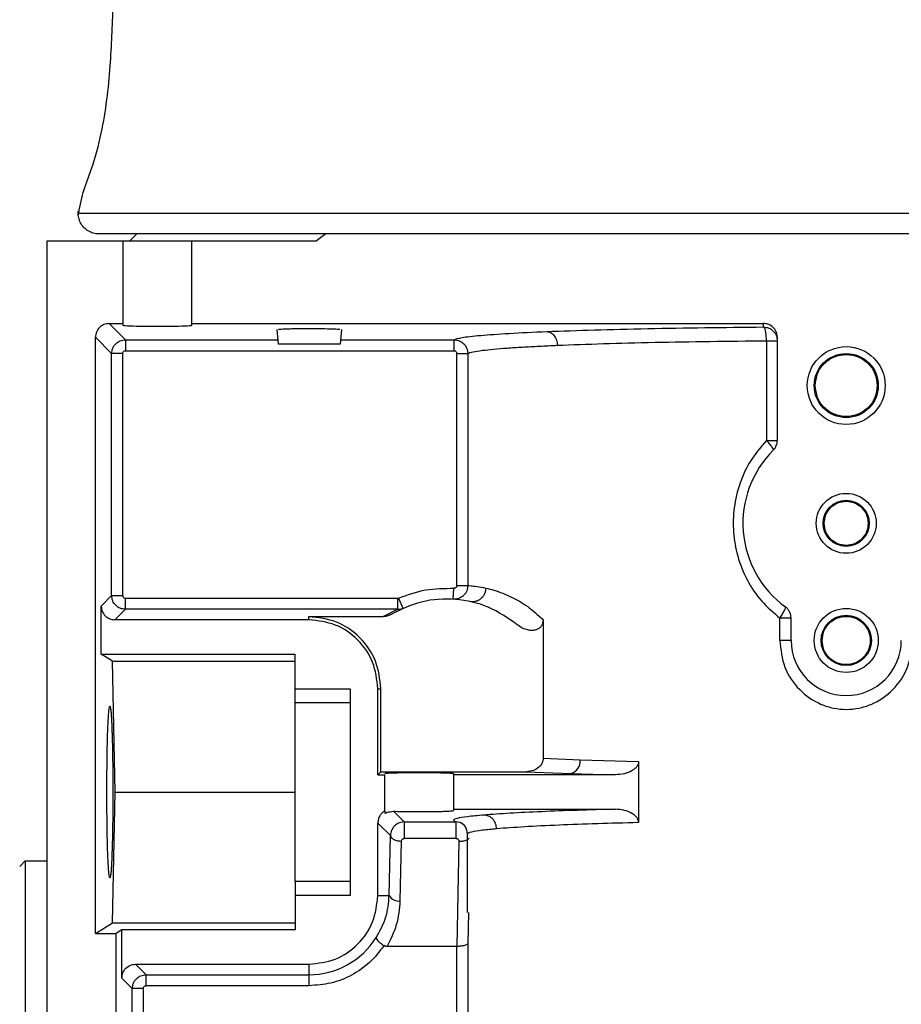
# Model space of a CAD drawing. Header units: inches. Extents: x 170 to 312, y 215 to 248.
# Tile 468 of 529: x 280.455 to 280.612, y 224.657 to 224.833. Entities that reach past the tile are written whole.
import ezdxf

# ---------------------------------------------------------------- set-up
doc = ezdxf.new("R2010")
doc.units = ezdxf.units.IN
doc.header["$LTSCALE"] = 0.25
doc.header["$MEASUREMENT"] = 0
doc.layers.add('ANNOTATIONS', color=1, linetype='Continuous')
doc.layers.add('MOTOR RH', color=7, linetype='Continuous')
doc.styles.add('ARIAL', font='arial.ttf', dxfattribs={"height": 0.09375})
doc.dimstyles.new('STANDARD$0', dxfattribs={"dimtxt": 0.09375, "dimasz": 0.09375, "dimexe": 0.03125, "dimexo": 0.046875, "dimgap": 0.09, "dimtad": 0, "dimtih": 1, "dimtoh": 1, "dimdec": 4, "dimzin": 0, "dimdsep": 46, "dimtxsty": 'ARIAL', "dimcen": 0.09, "dimadec": 0, "dimazin": 0, "dimtfac": 1, "dimtdec": 4, "dimtofl": 0, "dimtmove": 0, "dimatfit": 1, "dimfxl": 1, "dimtolj": 1, "dimtzin": 0, "dimarcsym": 0})

# ---------------------------------------------------------------- blocks, each defined once
blk = doc.blocks.new('*D226')
at = {"layer": 'ANNOTATIONS', "color": 0, "lineweight": -2, "transparency": 16777216}
for p, q in [((279.8725205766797, 223.8186622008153), (279.8725205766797, 225.2665192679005)), ((280.9577080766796, 224.6654394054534), (280.9577080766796, 225.2665192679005)), ((279.9662705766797, 225.2352692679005), (280.1797344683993, 225.2352692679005)), ((280.8639580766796, 225.2352692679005), (280.7499544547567, 225.2352692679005))]:
    blk.add_line(p, q, dxfattribs=at)
at = {"layer": 'ANNOTATIONS', "color": 0, "transparency": 16777216}
for points in [[(279.9662705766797, 225.2508942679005), (279.9662705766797, 225.2196442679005), (279.8725205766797, 225.2352692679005)], [(280.8639580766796, 225.2508942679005), (280.8639580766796, 225.2196442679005), (280.9577080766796, 225.2352692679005)]]:
    blk.add_solid(points, dxfattribs=at)
at = {"layer": 'defpoints', "color": 0, "transparency": 16777216}
for p in [(279.8725205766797, 225.2352692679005), (280.9577080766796, 224.6185644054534), (279.8725205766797, 223.7717872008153)]:
    blk.add_point(p, dxfattribs=at)
at = {"layer": 'ANNOTATIONS', "color": 0, "transparency": 16777216, "insert": (280.464844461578, 225.2352692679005), "char_height": 0.09375, "attachment_point": 5, "style": 'ARIAL'}
blk.add_mtext('\\A1;16 1/8"', dxfattribs=at)
blk = doc.blocks.new('*D227')
at = {"layer": 'ANNOTATIONS', "color": 0, "lineweight": -2, "transparency": 16777216}
for p, q in [((279.8725205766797, 223.8186622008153), (279.8725205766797, 225.5464032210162)), ((281.1925573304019, 225.1001155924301), (281.1925573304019, 225.5464032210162)), ((279.9662705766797, 225.5151532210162), (280.2474289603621, 225.5151532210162)), ((281.0988073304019, 225.5151532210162), (280.8176489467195, 225.5151532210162))]:
    blk.add_line(p, q, dxfattribs=at)
at = {"layer": 'ANNOTATIONS', "color": 0, "transparency": 16777216}
for points in [[(279.9662705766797, 225.5307782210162), (279.9662705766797, 225.4995282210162), (279.8725205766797, 225.5151532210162)], [(281.0988073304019, 225.5307782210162), (281.0988073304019, 225.4995282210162), (281.1925573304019, 225.5151532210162)]]:
    blk.add_solid(points, dxfattribs=at)
at = {"layer": 'defpoints', "color": 0, "transparency": 16777216}
for p in [(279.8725205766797, 225.5151532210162), (281.1925573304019, 225.0532405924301), (279.8725205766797, 223.7717872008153)]:
    blk.add_point(p, dxfattribs=at)
at = {"layer": 'ANNOTATIONS', "color": 0, "transparency": 16777216, "insert": (280.5325389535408, 225.5151532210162), "char_height": 0.09375, "attachment_point": 5, "style": 'ARIAL'}
blk.add_mtext('\\A1;18 1/2"', dxfattribs=at)

msp = doc.modelspace()

# ---------------------------------------------------------------- linework, layer by layer
at = {"layer": 'MOTOR RH'}
for p, q in [((280.4653367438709, 224.7983620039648), (280.7396969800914, 224.7983620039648)), ((280.7360060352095, 224.7946710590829), (280.4690276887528, 224.7946710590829)), ((280.4745640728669, 224.7934407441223), (280.4757943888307, 224.7946710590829)), ((280.5095567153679, 224.7946710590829), (280.5078864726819, 224.7934407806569)), ((280.4598003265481, 224.7934407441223), (280.5078865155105, 224.7934407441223)), ((280.4598003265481, 224.2816297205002), (280.4598003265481, 224.7934407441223)), ((280.473333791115, 224.7934407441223), (280.473333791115, 224.7783332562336)), ((280.4856369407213, 224.7783332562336), (280.4856369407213, 224.7934407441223)), ((280.4708716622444, 224.7786769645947), (280.473333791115, 224.7786769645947)), ((280.4708716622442, 224.778676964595), (280.4737698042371, 224.7757788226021)), ((280.4856369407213, 224.7786769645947), (280.5877530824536, 224.7786769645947)), ((280.5877530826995, 224.7780605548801), (280.5877530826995, 224.7786769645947)), ((280.5011175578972, 224.7749860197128), (280.5008886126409, 224.7776028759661)), ((280.5123579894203, 224.7776028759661), (280.512129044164, 224.7749860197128)), ((280.4684125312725, 224.6697805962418), (280.4684125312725, 224.7762178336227)), ((280.4713106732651, 224.7733196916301), (280.4684125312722, 224.776217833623)), ((280.4737698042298, 224.7757788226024), (280.4737698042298, 224.7738115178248)), ((280.4737698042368, 224.7757788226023), (280.5010481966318, 224.7757788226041)), ((280.512129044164, 224.7749860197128), (280.5011175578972, 224.7749860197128)), ((280.5121984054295, 224.7757788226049), (280.5324626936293, 224.7757788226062)), ((280.5324626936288, 224.7738115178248), (280.5324626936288, 224.7757788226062)), ((280.5882711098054, 224.7756014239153), (280.5882711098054, 224.7578127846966)), ((280.5902137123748, 224.7762148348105), (280.5902137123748, 224.7578127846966)), ((280.471310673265, 224.7300995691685), (280.471310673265, 224.7733196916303)), ((280.4732779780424, 224.7733196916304), (280.4713106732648, 224.7733196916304)), ((280.4732779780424, 224.7300995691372), (280.4732779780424, 224.7733196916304)), ((280.4737698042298, 224.7738115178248), (280.5324626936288, 224.7738115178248)), ((280.5329545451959, 224.731886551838), (280.5329545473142, 224.7733198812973)), ((280.5349209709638, 224.7733198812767), (280.5349209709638, 224.7318865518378)), ((280.5323170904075, 224.7294302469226), (280.5324329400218, 224.7313953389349)), ((280.5329545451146, 224.7318865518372), (280.534920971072, 224.7318865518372)), ((280.4694436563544, 224.7282325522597), (280.4713106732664, 224.7300995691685)), ((280.4713106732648, 224.7300995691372), (280.4732779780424, 224.7300995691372)), ((280.4737698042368, 224.7296077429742), (280.522354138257, 224.7296077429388)), ((280.522354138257, 224.7296077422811), (280.5225511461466, 224.7296485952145)), ((280.5223541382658, 224.7296077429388), (280.5223541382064, 224.7276404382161)), ((280.5225511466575, 224.7296485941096), (280.5233336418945, 224.7278422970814)), ((280.469443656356, 224.7196218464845), (280.469443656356, 224.7282325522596)), ((280.4719027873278, 224.7257734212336), (280.4737698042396, 224.7276404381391)), ((280.5223541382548, 224.7276404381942), (280.4737698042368, 224.7276404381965)), ((280.5198014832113, 224.7263319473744), (280.5223541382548, 224.7276404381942)), ((280.5210678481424, 224.7266813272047), (280.5233336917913, 224.7278423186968)), ((280.506552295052, 224.7257734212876), (280.4719027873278, 224.7257734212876)), ((280.506552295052, 224.7257734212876), (280.506552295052, 224.7263319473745)), ((280.506552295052, 224.7263319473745), (280.5198014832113, 224.7263319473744)), ((280.5483830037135, 224.7258320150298), (280.5483830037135, 224.7010604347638)), ((280.5906454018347, 224.7220824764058), (280.5906454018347, 224.7260837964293)), ((280.5926743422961, 224.7220824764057), (280.5926743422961, 224.7260837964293)), ((280.4714616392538, 224.7183915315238), (280.469443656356, 224.7196218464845)), ((280.469443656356, 224.7196218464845), (280.5040916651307, 224.7196218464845)), ((280.5040916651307, 224.7109900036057), (280.5040916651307, 224.7196218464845)), ((280.4719329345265, 224.6950155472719), (280.4714616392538, 224.7183915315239)), ((280.4714616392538, 224.7183915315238), (280.5040916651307, 224.7183915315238)), ((280.5040916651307, 224.7134702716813), (280.5139341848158, 224.7134702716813)), ((280.5139341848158, 224.7134702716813), (280.5139341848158, 224.6765608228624)), ((280.5188554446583, 224.6980913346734), (280.5188554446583, 224.7134702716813)), ((280.5188554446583, 224.7134702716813), (280.5194139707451, 224.7134702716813)), ((280.5194139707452, 224.6986498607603), (280.5194139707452, 224.7134702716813)), ((280.5040916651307, 224.7109900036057), (280.5139341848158, 224.7109900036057)), ((280.5483830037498, 224.7010604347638), (280.5550035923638, 224.7007861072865)), ((280.5550035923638, 224.7007861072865), (280.5654233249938, 224.7004815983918)), ((280.5654233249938, 224.7004815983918), (280.5654233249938, 224.6895494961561)), ((280.5188554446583, 224.6980913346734), (280.5194139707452, 224.6986498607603)), ((280.5188554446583, 224.6980913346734), (280.520085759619, 224.6980913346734)), ((280.5194139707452, 224.6986498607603), (280.5453980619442, 224.6986498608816)), ((280.520085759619, 224.6916109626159), (280.520085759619, 224.6980913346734)), ((280.5323889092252, 224.6983061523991), (280.5323889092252, 224.6917249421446)), ((280.561221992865, 224.6980913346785), (280.5323889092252, 224.6980913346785)), ((280.5453980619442, 224.6986498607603), (280.5532758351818, 224.6983269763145)), ((280.5532758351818, 224.6983269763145), (280.561221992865, 224.6980913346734)), ((280.4714616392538, 224.6716395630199), (280.4719329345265, 224.6950155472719)), ((280.4719329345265, 224.6950155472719), (280.5040916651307, 224.6950155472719)), ((280.5200857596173, 224.6916109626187), (280.520085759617, 224.6912568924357)), ((280.5235795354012, 224.6896748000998), (280.5216734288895, 224.6915809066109)), ((280.5323889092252, 224.6919397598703), (280.561221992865, 224.6919397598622)), ((280.5188554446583, 224.6765608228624), (280.5188554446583, 224.6894806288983)), ((280.5211106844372, 224.6872253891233), (280.5188554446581, 224.6894806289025)), ((280.5235795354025, 224.6896748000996), (280.5226682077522, 224.6894998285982)), ((280.5235795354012, 224.6896748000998), (280.5328675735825, 224.6896748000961)), ((280.5337873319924, 224.6894977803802), (280.5328675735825, 224.689674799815)), ((280.5208956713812, 224.6765608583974), (280.521110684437, 224.6872253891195)), ((280.5348495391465, 224.6734995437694), (280.5348495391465, 224.6875021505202)), ((280.522862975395, 224.675576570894), (280.523077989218, 224.6862411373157)), ((280.5328675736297, 224.6867232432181), (280.5235795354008, 224.6867232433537)), ((280.5333325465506, 224.6862386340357), (280.5329487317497, 224.6674422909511)), ((280.4548790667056, 224.681728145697), (280.4558633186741, 224.6827123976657)), ((280.4558633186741, 224.6827123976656), (280.4598003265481, 224.6827123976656)), ((280.4558633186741, 224.6827123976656), (280.4558633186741, 224.4858620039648)), ((280.5040916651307, 224.679041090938), (280.5040916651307, 224.6704092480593)), ((280.5139341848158, 224.679041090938), (280.5040916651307, 224.679041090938)), ((280.5139341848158, 224.6765608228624), (280.5040916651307, 224.6765608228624)), ((280.5188554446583, 224.6765608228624), (280.5208956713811, 224.6765608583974)), ((280.5350264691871, 224.6734995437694), (280.5349209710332, 224.6679697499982)), ((280.4684125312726, 224.6697805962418), (280.4714616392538, 224.6716395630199)), ((280.4714616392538, 224.6716395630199), (280.5040916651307, 224.6716395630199)), ((280.4684125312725, 224.6697805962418), (280.4721034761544, 224.6697805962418)), ((280.4731346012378, 224.6704092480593), (280.4721034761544, 224.6697805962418)), ((280.4721034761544, 224.4987938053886), (280.4721034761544, 224.6697805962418)), ((280.5040916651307, 224.6704092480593), (280.4731346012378, 224.6704092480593)), ((280.4731346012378, 224.6617985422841), (280.4731346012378, 224.6704092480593)), ((280.5349209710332, 224.6679697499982), (280.5349209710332, 224.5903707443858)), ((280.532948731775, 224.6674422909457), (280.5205003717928, 224.6674422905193)), ((280.5329545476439, 224.5903707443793), (280.5329487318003, 224.6674422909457)), ((280.4774607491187, 224.6623906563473), (280.4755937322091, 224.664257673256)), ((280.4755937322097, 224.6642576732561), (280.506552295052, 224.6642576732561)), ((280.506552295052, 224.6642576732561), (280.506552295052, 224.6604233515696)), ((280.4774607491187, 224.6623906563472), (280.506552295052, 224.6623906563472)), ((280.4750016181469, 224.659931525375), (280.4731346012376, 224.6617985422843)), ((280.4750016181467, 224.5903709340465), (280.4750016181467, 224.6599315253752)), ((280.4769689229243, 224.6599315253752), (280.4750016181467, 224.6599315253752)), ((280.4769689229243, 224.5903709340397), (280.4769689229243, 224.6599315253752)), ((280.506552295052, 224.6604233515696), (280.4774607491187, 224.6604233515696))]:
    msp.add_line(p, q, dxfattribs=at)
for centre, radius in [((280.6025168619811, 224.7676041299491), 0.006951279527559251), ((280.6025168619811, 224.7676041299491), 0.005720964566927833), ((280.6025168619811, 224.7429978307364), 0.005351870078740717), ((280.6025168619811, 224.7429978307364), 0.004121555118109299), ((280.6025168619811, 224.7220824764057), 0.005720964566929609), ((280.6025168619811, 224.7220824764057), 0.004490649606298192)]:
    msp.add_circle(centre, radius, dxfattribs=at)
for centre, radius, start, end in [((280.6025168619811, 224.7429978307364), 0.01845472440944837, 134.9008721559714, 233.9681209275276), ((280.6025168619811, 224.7220824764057), 0.009842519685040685, 180, 7.016709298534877e-15), ((280.5527552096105, 224.7005292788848), 0.002263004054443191, 283.3005705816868, 6.516539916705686), ((280.5225388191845, 224.6773868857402), 0.001839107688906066, 206.6901263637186, 280.1518352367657), ((280.506552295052, 224.6765608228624), 0.0141701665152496, 269.9999999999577, 327.8344107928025)]:
    msp.add_arc(centre, radius, start, end, dxfattribs=at)
at = {"layer": 'MOTOR RH', "extrusion": (0, 0, -1)}
msp.add_ellipse((280.4794853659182, 224.7783332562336), major_axis=(-0.006151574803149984, 0), ratio=0.03492076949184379, start_param=3.14159265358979, end_param=6.283185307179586, dxfattribs=at)
at = {"layer": 'MOTOR RH'}
for points, knots in [([(280.4653352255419, 224.7978801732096), (280.4655878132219, 224.7993011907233), (280.4660927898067, 224.8021421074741), (280.4680487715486, 224.8069089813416), (280.4700103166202, 224.8143959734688), (280.4711953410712, 224.8242374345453), (280.4715415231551, 224.8354503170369), (280.4719424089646, 224.8426314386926), (280.4721428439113, 224.8462218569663)], [0, 0, 0, 0, 0.0880004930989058, 0.1759317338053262, 0.3138952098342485, 0.5601699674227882, 0.7800937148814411, 1, 1, 1, 1]), ([(280.4690276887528, 224.7946710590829), (280.468852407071, 224.7946785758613), (280.4683508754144, 224.7947000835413), (280.4675324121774, 224.7949400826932), (280.4666649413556, 224.7954648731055), (280.4659725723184, 224.7962101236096), (280.4655257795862, 224.7970797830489), (280.4653134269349, 224.7979742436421), (280.4653495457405, 224.7985551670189), (280.4653667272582, 224.7988315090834)], [0, 0, 0, 0, 0.08407229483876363, 0.2405551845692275, 0.402960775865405, 0.5653663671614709, 0.7218492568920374, 0.8676852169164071, 1, 1, 1, 1]), ([(280.4708716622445, 224.778676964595), (280.4705493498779, 224.7786400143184), (280.4699048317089, 224.7785661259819), (280.4690919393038, 224.7779975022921), (280.468523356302, 224.7771846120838), (280.4684494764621, 224.776540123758), (280.4684125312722, 224.7762178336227)], [0, 0, 0, 0, 0.2500470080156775, 0.5000113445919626, 0.7499700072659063, 1, 1, 1, 1]), ([(280.5902137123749, 224.7762148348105), (280.5902008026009, 224.7764092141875), (280.5901749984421, 224.7767977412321), (280.5899696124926, 224.777326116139), (280.5896771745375, 224.777780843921), (280.5892178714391, 224.778233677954), (280.5885646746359, 224.7786029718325), (280.5880090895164, 224.7786536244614), (280.5877530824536, 224.7786769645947)], [0, 0, 0, 0, 0.1508952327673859, 0.3016105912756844, 0.4351892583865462, 0.5691035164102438, 0.8014479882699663, 1, 1, 1, 1]), ([(280.5011552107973, 224.7776036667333), (280.5011264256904, 224.7776119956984), (280.501051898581, 224.7776335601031), (280.5013608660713, 224.7776688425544), (280.5018583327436, 224.7777054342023), (280.5025950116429, 224.7777368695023), (280.5037106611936, 224.7777692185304), (280.5053147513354, 224.7777954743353), (280.5074442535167, 224.7778009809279), (280.5087287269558, 224.7777814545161), (280.5094056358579, 224.7777711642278)], [0, 0, 0, 0, 0.06243421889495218, 0.1616475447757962, 0.2677606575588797, 0.3690131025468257, 0.4654025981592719, 0.6428158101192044, 0.8117663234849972, 1, 1, 1, 1]), ([(280.5094056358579, 224.7777711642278), (280.509997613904, 224.777756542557), (280.5111613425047, 224.7777277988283), (280.5120912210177, 224.7776617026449), (280.5120916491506, 224.7776187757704), (280.5120918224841, 224.7776013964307)], [0, 0, 0, 0, 0.3812630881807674, 0.7494986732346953, 1, 1, 1, 1]), ([(280.5324626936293, 224.7757788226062), (280.5328195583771, 224.7759125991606), (280.5335332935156, 224.7761801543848), (280.5369954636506, 224.7765660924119), (280.5419869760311, 224.7769310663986), (280.5466839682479, 224.777143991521), (280.5490324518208, 224.777250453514)], [0, 0, 0, 0, 0.2499972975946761, 0.4999985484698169, 0.7500006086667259, 1, 1, 1, 1]), ([(280.5490324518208, 224.777250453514), (280.5517786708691, 224.7773528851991), (280.5571877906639, 224.7775546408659), (280.5668617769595, 224.7777863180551), (280.5770393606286, 224.777962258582), (280.584221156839, 224.7780281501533), (280.5877530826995, 224.7780605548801)], [0, 0, 0, 0, 0.2619216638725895, 0.5158968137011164, 0.7619235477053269, 1, 1, 1, 1]), ([(280.5490324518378, 224.7772504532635), (280.549266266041, 224.7772113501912), (280.549625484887, 224.7771512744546), (280.5500582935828, 224.7768385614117), (280.5503563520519, 224.7765202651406), (280.5505979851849, 224.7761291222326), (280.5508342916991, 224.7755636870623), (280.5508796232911, 224.7750956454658), (280.5509090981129, 224.7747913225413)], [0, 0, 0, 0, 0.240566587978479, 0.3695928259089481, 0.501113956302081, 0.632472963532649, 0.7610321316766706, 1, 1, 1, 1]), ([(280.5882711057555, 224.7756014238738), (280.5882620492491, 224.7759041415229), (280.5882432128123, 224.7765337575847), (280.5881223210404, 224.7773514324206), (280.5879500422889, 224.777927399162), (280.5878170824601, 224.778017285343), (280.5877530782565, 224.7780605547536)], [0, 0, 0, 0, 0.2401067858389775, 0.499393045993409, 0.7590178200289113, 0.9999999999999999, 0.9999999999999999, 0.9999999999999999, 0.9999999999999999]), ([(280.4713106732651, 224.7733196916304), (280.471347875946, 224.7736416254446), (280.4714222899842, 224.7742855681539), (280.47199084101, 224.7750980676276), (280.4728033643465, 224.7756670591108), (280.4734476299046, 224.7757415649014), (280.4737698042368, 224.7757788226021)], [0, 0, 0, 0, 0.2499094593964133, 0.4998772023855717, 0.7499063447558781, 1, 1, 1, 1]), ([(280.5324626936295, 224.775778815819), (280.5326289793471, 224.775768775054), (280.5329599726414, 224.7757487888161), (280.5335875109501, 224.775545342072), (280.5342638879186, 224.7750803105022), (280.5348147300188, 224.7742623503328), (280.534885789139, 224.773631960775), (280.5349209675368, 224.7733198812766)], [0, 0, 0, 0, 0.1297275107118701, 0.2582238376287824, 0.5103148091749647, 0.7575773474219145, 1, 1, 1, 1]), ([(280.5349209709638, 224.7733198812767), (280.5351599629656, 224.7734241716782), (280.535603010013, 224.773617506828), (280.5373395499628, 224.7738790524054), (280.5394331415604, 224.7741026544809), (280.54184475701, 224.7742984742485), (280.5446015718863, 224.7744786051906), (280.5475938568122, 224.7746431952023), (280.5498218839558, 224.7747427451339), (280.550909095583, 224.7747913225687)], [0, 0, 0, 0, 0.1951845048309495, 0.3618360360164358, 0.499940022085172, 0.6335636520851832, 0.7614483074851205, 0.8835937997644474, 1, 1, 1, 1]), ([(280.5509090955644, 224.7747913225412), (280.5535636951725, 224.7748936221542), (280.5587894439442, 224.7750950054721), (280.5681317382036, 224.7753256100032), (280.5779478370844, 224.7755024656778), (280.5848693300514, 224.7755688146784), (280.5882711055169, 224.7756014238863)], [0, 0, 0, 0, 0.2623675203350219, 0.5164872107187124, 0.762363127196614, 1, 1, 1, 1]), ([(280.4732779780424, 224.7733196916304), (280.4732849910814, 224.7733845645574), (280.4732989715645, 224.7735138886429), (280.4734142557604, 224.7736746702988), (280.4735749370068, 224.7737910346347), (280.4737044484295, 224.7738046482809), (280.4737698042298, 224.7738115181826)], [0, 0, 0, 0, 0.2507531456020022, 0.4998760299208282, 0.7476206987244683, 1, 1, 1, 1]), ([(280.5324626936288, 224.7738115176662), (280.5325275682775, 224.7738045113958), (280.5326568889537, 224.7737905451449), (280.5328176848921, 224.7736753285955), (280.5329340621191, 224.7735147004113), (280.5329476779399, 224.7733852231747), (280.5329545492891, 224.7733198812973)], [0, 0, 0, 0, 0.2507972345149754, 0.4999374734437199, 0.7476388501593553, 1, 1, 1, 1]), ([(280.5882711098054, 224.7578127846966), (280.5871652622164, 224.756496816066), (280.5852298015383, 224.7541936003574), (280.5833764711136, 224.7500316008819), (280.5823648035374, 224.7458591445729), (280.5822491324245, 224.7414184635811), (280.5830150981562, 224.7370016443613), (280.5847125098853, 224.7328147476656), (280.5872522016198, 224.7289980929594), (280.5895198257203, 224.7270505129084), (280.5906454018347, 224.7260837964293)], [0, 0, 0, 0, 0.1439190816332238, 0.2518879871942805, 0.3784557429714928, 0.4998850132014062, 0.6187877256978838, 0.7494177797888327, 0.8756189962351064, 0.9999999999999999, 0.9999999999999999, 0.9999999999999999, 0.9999999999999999]), ([(280.5894900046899, 224.7560698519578), (280.5895002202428, 224.7561194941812), (280.5895213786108, 224.7562223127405), (280.5892736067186, 224.7566358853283), (280.5888461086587, 224.757189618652), (280.5884588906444, 224.7576092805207), (280.5882711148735, 224.7578127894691)], [0, 0, 0, 0, 0.2403468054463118, 0.4978043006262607, 0.7564674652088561, 1, 1, 1, 1]), ([(280.5349209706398, 224.7318865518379), (280.534884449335, 224.7315602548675), (280.5348288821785, 224.7310637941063), (280.5344970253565, 224.7304766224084), (280.5340926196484, 224.7300009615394), (280.5335528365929, 224.72964702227), (280.532912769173, 224.7294385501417), (280.5325244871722, 224.7294331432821), (280.5323170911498, 224.7294302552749)], [0, 0, 0, 0, 0.2431338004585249, 0.3699280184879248, 0.4998026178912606, 0.7098383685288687, 0.8450137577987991, 1, 1, 1, 1]), ([(280.5329545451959, 224.7318865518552), (280.53294732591, 224.7318192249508), (280.532936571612, 224.7317189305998), (280.5328685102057, 224.7316022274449), (280.5328022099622, 224.7315263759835), (280.532723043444, 224.7314641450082), (280.5326023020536, 224.7314030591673), (280.5325010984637, 224.7313984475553), (280.5324329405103, 224.7313953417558)], [0, 0, 0, 0, 0.2499371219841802, 0.3723219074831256, 0.4996759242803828, 0.6261035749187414, 0.748190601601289, 1, 1, 1, 1]), ([(280.5349209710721, 224.7318865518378), (280.5350745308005, 224.7318761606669), (280.5353740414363, 224.7318558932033), (280.5364704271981, 224.7317556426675), (280.5375799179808, 224.7315416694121), (280.5381286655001, 224.7314358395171)], [0, 0, 0, 0, 0.3471537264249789, 0.6771061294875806, 0.9999999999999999, 0.9999999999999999, 0.9999999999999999, 0.9999999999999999]), ([(280.5381286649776, 224.7314358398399), (280.5381160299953, 224.7312703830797), (280.5380897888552, 224.7309267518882), (280.537917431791, 224.7304176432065), (280.5376358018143, 224.7299332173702), (280.5372440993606, 224.7295172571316), (280.5367728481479, 224.7292060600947), (280.5362623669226, 224.7290230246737), (280.5357530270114, 224.728957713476), (280.5354290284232, 224.7290062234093), (280.5352730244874, 224.729029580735)], [0, 0, 0, 0, 0.1141996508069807, 0.2371771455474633, 0.3667915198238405, 0.4999985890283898, 0.6332058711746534, 0.7628208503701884, 0.8857992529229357, 1, 1, 1, 1]), ([(280.5381286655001, 224.7314358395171), (280.5386012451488, 224.7313212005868), (280.5395046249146, 224.7311020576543), (280.5410827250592, 224.7305694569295), (280.5430574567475, 224.7297158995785), (280.5454938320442, 224.7283826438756), (280.5474552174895, 224.7266510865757), (280.5483830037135, 224.7258320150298)], [0, 0, 0, 0, 0.187889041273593, 0.3591673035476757, 0.5142835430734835, 0.770243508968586, 1, 1, 1, 1]), ([(280.4737698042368, 224.7276404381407), (280.4734476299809, 224.7276776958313), (280.4728033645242, 224.7277522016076), (280.4719908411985, 224.7283211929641), (280.4714222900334, 224.7291336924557), (280.4713478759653, 224.7297776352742), (280.4713106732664, 224.7300995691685)], [0, 0, 0, 0, 0.2500935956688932, 0.5001227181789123, 0.7500904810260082, 1, 1, 1, 1]), ([(280.4732779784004, 224.7300995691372), (280.4732848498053, 224.7300342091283), (280.4732984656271, 224.7299046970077), (280.4734148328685, 224.7297440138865), (280.4735756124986, 224.7296287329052), (280.4737049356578, 224.729614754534), (280.4737698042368, 224.7296077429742)], [0, 0, 0, 0, 0.2523959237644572, 0.5001274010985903, 0.7492635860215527, 1, 1, 1, 1]), ([(280.4694436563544, 224.7282325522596), (280.4694806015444, 224.7279102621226), (280.4695544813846, 224.7272657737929), (280.4701230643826, 224.7264528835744), (280.4709359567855, 224.7258842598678), (280.4715804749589, 224.7258103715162), (280.4719027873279, 224.725773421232)], [0, 0, 0, 0, 0.2500299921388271, 0.4999886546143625, 0.7499529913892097, 0.9999999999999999, 0.9999999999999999, 0.9999999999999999, 0.9999999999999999]), ([(280.5223541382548, 224.7276404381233), (280.5225231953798, 224.7276488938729), (280.5228601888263, 224.7276657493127), (280.5231762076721, 224.7277835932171), (280.5233336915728, 224.7278423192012)], [0, 0, 0, 0, 0.5016629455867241, 1, 1, 1, 1]), ([(280.5906454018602, 224.726083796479), (280.5908067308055, 224.7263201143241), (280.5911408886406, 224.7268095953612), (280.591506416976, 224.7274527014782), (280.5917097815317, 224.7279240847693), (280.591676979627, 224.7280249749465), (280.5916611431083, 224.7280736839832)], [0, 0, 0, 0, 0.2413963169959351, 0.4999999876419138, 0.7586036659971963, 1, 1, 1, 1]), ([(280.5210678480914, 224.7266813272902), (280.5208687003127, 224.7265799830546), (280.5204703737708, 224.7263772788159), (280.5200244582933, 224.7263470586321), (280.5198014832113, 224.7263319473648)], [0, 0, 0, 0, 0.4999611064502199, 1, 1, 1, 1]), ([(280.5483830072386, 224.7258320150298), (280.5483680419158, 224.7256119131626), (280.5483392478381, 224.7251884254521), (280.5480677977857, 224.7246264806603), (280.547650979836, 224.7242041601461), (280.5470855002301, 224.7239272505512), (280.5463860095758, 224.7238257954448), (280.5455565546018, 224.7239361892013), (280.5446353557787, 224.7242654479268), (280.5440649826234, 224.7246803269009), (280.5437616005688, 224.7249010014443)], [0, 0, 0, 0, 0.1091357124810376, 0.2099829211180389, 0.3033239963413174, 0.4000411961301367, 0.5184880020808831, 0.6500664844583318, 0.8138700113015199, 1, 1, 1, 1]), ([(280.5906454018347, 224.7220824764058), (280.5908276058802, 224.7204542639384), (280.5911907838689, 224.7172088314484), (280.5939661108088, 224.7131082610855), (280.5972728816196, 224.7108413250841), (280.6002352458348, 224.7099281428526), (280.6025176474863, 224.7097049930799), (280.6048000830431, 224.7099284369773), (280.607762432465, 224.7108421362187), (280.6110689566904, 224.7131096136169), (280.6138433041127, 224.7172100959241), (280.6142062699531, 224.7204549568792), (280.6143883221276, 224.7220824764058)], [0, 0, 0, 0, 0.1282694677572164, 0.2556729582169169, 0.3795524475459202, 0.4399056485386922, 0.500016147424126, 0.5601387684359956, 0.6204962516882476, 0.7443703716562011, 0.8717842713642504, 1, 1, 1, 1]), ([(280.4704532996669, 224.6950155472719), (280.4704609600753, 224.6969757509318), (280.4704726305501, 224.6999620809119), (280.4705397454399, 224.7035362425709), (280.4706211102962, 224.7064637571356), (280.4707357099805, 224.7087270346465), (280.4708664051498, 224.7101079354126), (280.4709903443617, 224.7105475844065), (280.4711142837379, 224.7101079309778), (280.4712449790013, 224.7087270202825), (280.4713595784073, 224.7064637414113), (280.4714409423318, 224.7035362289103), (280.4715080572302, 224.699962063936), (280.4715197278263, 224.6969757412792), (280.4715273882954, 224.6950155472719)], [0, 0, 0, 0, 0.1212308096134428, 0.184692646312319, 0.2498695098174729, 0.3548154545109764, 0.4224300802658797, 0.4999999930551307, 0.5775706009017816, 0.6451854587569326, 0.7501304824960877, 0.8153077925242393, 0.8787697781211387, 1, 1, 1, 1]), ([(280.5483830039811, 224.7010604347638), (280.5483738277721, 224.7009159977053), (280.548355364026, 224.7006253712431), (280.5482035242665, 224.7001989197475), (280.5479623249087, 224.6997946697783), (280.5474850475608, 224.6992840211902), (280.5466299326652, 224.6987697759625), (280.5458258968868, 224.6986915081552), (280.5453980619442, 224.6986498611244)], [0, 0, 0, 0, 0.1021146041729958, 0.2054680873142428, 0.3170940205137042, 0.4334584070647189, 0.6985379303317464, 1, 1, 1, 1]), ([(280.5654233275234, 224.7004815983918), (280.5654097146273, 224.7003375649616), (280.5653816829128, 224.7000409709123), (280.5651470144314, 224.6995967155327), (280.5647615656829, 224.69916850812), (280.5640149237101, 224.6986553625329), (280.5628176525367, 224.6981957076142), (280.5617789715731, 224.6981277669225), (280.561221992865, 224.6980913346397)], [0, 0, 0, 0, 0.08190287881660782, 0.1686546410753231, 0.2808821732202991, 0.4082567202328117, 0.6826856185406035, 1, 1, 1, 1]), ([(280.520085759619, 224.6983061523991), (280.5201208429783, 224.6983234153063), (280.5201865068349, 224.6983557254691), (280.5207585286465, 224.6984080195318), (280.5216569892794, 224.6984537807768), (280.5228293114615, 224.6984865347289), (280.5242586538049, 224.6985125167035), (280.5262373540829, 224.6985265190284), (280.528216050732, 224.698512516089), (280.5296453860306, 224.6984865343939), (280.5308176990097, 224.698453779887), (280.531716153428, 224.6984080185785), (280.5322881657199, 224.6983557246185), (280.5323538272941, 224.6983234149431), (280.5323889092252, 224.6983061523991)], [0, 0, 0, 0, 0.07757105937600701, 0.1451860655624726, 0.2501304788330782, 0.3153103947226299, 0.3787732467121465, 0.5000000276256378, 0.6212298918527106, 0.6846919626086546, 0.7498695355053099, 0.8548160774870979, 0.9224305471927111, 1, 1, 1, 1]), ([(280.4715273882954, 224.6950155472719), (280.4715197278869, 224.6930553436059), (280.471508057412, 224.6900690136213), (280.4714409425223, 224.6864948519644), (280.4713595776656, 224.6835673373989), (280.4712449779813, 224.681304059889), (280.471114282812, 224.6799231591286), (280.4709903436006, 224.6794835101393), (280.4708664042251, 224.6799231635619), (280.4707357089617, 224.6813040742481), (280.4706211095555, 224.6835673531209), (280.4705397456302, 224.6864948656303), (280.4704726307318, 224.6900690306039), (280.4704609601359, 224.6930553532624), (280.4704532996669, 224.6950155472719)], [0, 0, 0, 0, 0.1212308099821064, 0.1846926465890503, 0.2498695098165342, 0.3548154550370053, 0.4224300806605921, 0.4999999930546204, 0.5775706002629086, 0.6451854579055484, 0.7501304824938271, 0.8153077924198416, 0.8787697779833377, 1, 1, 1, 1]), ([(280.5200857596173, 224.6916109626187), (280.5199113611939, 224.6914924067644), (280.5195635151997, 224.6912559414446), (280.5191754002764, 224.6907421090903), (280.518905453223, 224.6901429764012), (280.5188722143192, 224.6897027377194), (280.5188554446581, 224.6894806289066)], [0, 0, 0, 0, 0.2447119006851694, 0.4880895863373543, 0.7417314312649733, 1, 1, 1, 1]), ([(280.520085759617, 224.6912568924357), (280.5201072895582, 224.6912487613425), (280.520151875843, 224.6912319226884), (280.5205716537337, 224.6914530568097), (280.5212435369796, 224.691531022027), (280.5216734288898, 224.691580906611)], [0, 0, 0, 0, 0.2516787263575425, 0.5212006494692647, 0.9999999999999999, 0.9999999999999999, 0.9999999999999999, 0.9999999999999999]), ([(280.5216734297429, 224.6915809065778), (280.5221405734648, 224.6915658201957), (280.5230638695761, 224.6915360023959), (280.5248345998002, 224.691512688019), (280.5266547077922, 224.6915075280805), (280.5284527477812, 224.6915211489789), (280.529996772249, 224.6915512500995), (280.5312260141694, 224.6915950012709), (280.5321727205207, 224.6916524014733), (280.5323117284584, 224.6916990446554), (280.5323889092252, 224.6917249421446)], [0, 0, 0, 0, 0.1284087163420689, 0.2537961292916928, 0.3761714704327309, 0.4955448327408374, 0.622712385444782, 0.7297587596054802, 0.8499551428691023, 1, 1, 1, 1]), ([(280.5377975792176, 224.6909035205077), (280.5367457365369, 224.690805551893), (280.5346420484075, 224.690609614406), (280.5329029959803, 224.6903010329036), (280.5321469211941, 224.6899876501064), (280.5326273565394, 224.6897790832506), (280.5328675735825, 224.6896748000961)], [0, 0, 0, 0, 0.2500000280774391, 0.5000007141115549, 0.7500010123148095, 0.9999999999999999, 0.9999999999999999, 0.9999999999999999, 0.9999999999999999]), ([(280.561221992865, 224.6919397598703), (280.5589196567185, 224.6918766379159), (280.5541757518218, 224.6917465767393), (280.5478791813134, 224.6915060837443), (280.5421191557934, 224.6912261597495), (280.5392630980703, 224.6910129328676), (280.5377975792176, 224.6909035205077)], [0, 0, 0, 0, 0.2292114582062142, 0.4722843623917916, 0.7292151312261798, 1, 1, 1, 1]), ([(280.5400684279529, 224.6884443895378), (280.5400347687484, 224.6887513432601), (280.5399830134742, 224.689223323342), (280.5396973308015, 224.6897921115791), (280.5394042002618, 224.6901842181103), (280.5390421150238, 224.6905016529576), (280.5385168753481, 224.6908110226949), (280.5380810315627, 224.6908670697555), (280.5377975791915, 224.690903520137)], [0, 0, 0, 0, 0.2396416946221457, 0.3684793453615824, 0.4999999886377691, 0.6315206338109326, 0.7603582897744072, 1, 1, 1, 1]), ([(280.5654233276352, 224.6895494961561), (280.5654097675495, 224.6896927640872), (280.5653818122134, 224.6899881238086), (280.565149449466, 224.6904307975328), (280.5647662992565, 224.6908583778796), (280.5640202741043, 224.6913735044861), (280.5628208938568, 224.6918350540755), (280.5617795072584, 224.6919032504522), (280.561221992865, 224.6919397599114)], [0, 0, 0, 0, 0.08148250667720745, 0.167983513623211, 0.2795471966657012, 0.4066927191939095, 0.6823683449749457, 1, 1, 1, 1]), ([(280.5226682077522, 224.6894998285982), (280.522519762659, 224.6894307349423), (280.5222180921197, 224.6892903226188), (280.5217125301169, 224.6888730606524), (280.5212255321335, 224.6881884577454), (280.5211490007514, 224.6875466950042), (280.5211106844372, 224.6872253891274)], [0, 0, 0, 0, 0.1672561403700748, 0.3398984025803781, 0.6695125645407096, 1, 1, 1, 1]), ([(280.5348495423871, 224.687501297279), (280.5347810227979, 224.6879793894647), (280.5346427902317, 224.6889439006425), (280.5339374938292, 224.6893604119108), (280.5335818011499, 224.689570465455)], [0, 0, 0, 0, 0.4956834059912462, 1, 1, 1, 1]), ([(280.5654233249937, 224.6895494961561), (280.5629334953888, 224.6894849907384), (280.5577894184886, 224.6893517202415), (280.5509436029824, 224.6890966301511), (280.5446807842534, 224.6887964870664), (280.5416346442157, 224.6885639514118), (280.5400684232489, 224.6884443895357)], [0, 0, 0, 0, 0.227470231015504, 0.469961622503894, 0.7274724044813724, 1, 1, 1, 1]), ([(280.5400684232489, 224.6884443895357), (280.5391739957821, 224.6883593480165), (280.5371814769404, 224.6881699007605), (280.5354775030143, 224.6878638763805), (280.5346987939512, 224.6876337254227), (280.5348840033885, 224.6875129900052), (280.5349006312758, 224.6875021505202)], [0, 0, 0, 0, 0.2811011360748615, 0.6262098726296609, 0.9664415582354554, 1, 1, 1, 1]), ([(280.5230779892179, 224.6862411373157), (280.5230859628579, 224.6863040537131), (280.5231016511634, 224.6864278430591), (280.5232000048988, 224.686561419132), (280.5232996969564, 224.6866438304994), (280.5233855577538, 224.686689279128), (280.5234798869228, 224.6867176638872), (280.5235459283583, 224.6867213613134), (280.5235795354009, 224.6867232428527)], [0, 0, 0, 0, 0.2622326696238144, 0.5159483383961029, 0.6418652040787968, 0.7608043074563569, 0.8782785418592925, 1, 1, 1, 1]), ([(280.5328675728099, 224.6867232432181), (280.5329009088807, 224.6867213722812), (280.5329661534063, 224.6867177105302), (280.5330589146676, 224.6866892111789), (280.5331422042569, 224.6866433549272), (280.5332370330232, 224.686561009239), (280.5333259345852, 224.6864247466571), (280.5333302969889, 224.6863019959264), (280.5333325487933, 224.6862386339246)], [0, 0, 0, 0, 0.1226847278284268, 0.2401154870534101, 0.3584245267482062, 0.483615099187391, 0.7334502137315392, 0.9999999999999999, 0.9999999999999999, 0.9999999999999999, 0.9999999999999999]), ([(280.533332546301, 224.6862386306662), (280.5335937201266, 224.6862404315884), (280.5339968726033, 224.6862432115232), (280.5344768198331, 224.6863568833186), (280.5347991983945, 224.6864841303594), (280.5350417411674, 224.68663380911), (280.5351332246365, 224.6867482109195), (280.5351726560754, 224.6867975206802)], [0, 0, 0, 0, 0.3247742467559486, 0.5013271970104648, 0.6821670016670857, 0.863006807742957, 1, 1, 1, 1]), ([(280.5185475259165, 224.6690170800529), (280.5191953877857, 224.6701819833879), (280.5205262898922, 224.6725750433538), (280.5207703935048, 224.6752090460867), (280.5208956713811, 224.6765608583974)], [0, 0, 0, 0, 0.4867840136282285, 1, 1, 1, 1]), ([(280.5205003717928, 224.6674422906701), (280.5211606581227, 224.6687218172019), (280.5224977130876, 224.6713128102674), (280.5227402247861, 224.6741436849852), (280.522862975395, 224.675576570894)], [0, 0, 0, 0, 0.4938363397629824, 1, 1, 1, 1]), ([(280.5185475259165, 224.6690170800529), (280.5185476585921, 224.6689501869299), (280.5185479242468, 224.6688162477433), (280.5188485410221, 224.6684507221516), (280.5193362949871, 224.6680193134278), (280.5197581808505, 224.6677306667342), (280.5199656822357, 224.6675886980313)], [0, 0, 0, 0, 0.2494516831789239, 0.4994736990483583, 0.7538199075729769, 1, 1, 1, 1]), ([(280.5205003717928, 224.6674422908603), (280.5204028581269, 224.6674477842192), (280.5202139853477, 224.6674584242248), (280.5200466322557, 224.6675462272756), (280.5199656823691, 224.6675886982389)], [0, 0, 0, 0, 0.5162928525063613, 1, 1, 1, 1]), ([(280.5349209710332, 224.6679697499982), (280.5349036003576, 224.6679288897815), (280.5348711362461, 224.6678525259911), (280.534680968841, 224.6677283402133), (280.5343927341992, 224.6676170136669), (280.5340156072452, 224.6675342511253), (280.5335614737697, 224.6674641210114), (280.5331890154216, 224.667450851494), (280.5329487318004, 224.6674422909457)], [0, 0, 0, 0, 0.1556847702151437, 0.2909597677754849, 0.4996512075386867, 0.6364878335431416, 0.7654878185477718, 1, 1, 1, 1]), ([(280.4731346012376, 224.6617985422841), (280.4731715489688, 224.6621208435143), (280.4732454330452, 224.6627653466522), (280.4738140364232, 224.6635782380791), (280.4746269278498, 224.6641468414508), (280.475271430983, 224.6642207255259), (280.4755937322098, 224.6642576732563)], [0, 0, 0, 0, 0.2500385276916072, 0.5000000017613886, 0.7499614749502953, 1, 1, 1, 1]), ([(280.4750016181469, 224.6599315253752), (280.4750388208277, 224.6602534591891), (280.4751132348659, 224.6608974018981), (280.4756817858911, 224.6617099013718), (280.4764943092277, 224.6622788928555), (280.4771385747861, 224.6623533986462), (280.4774607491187, 224.662390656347)], [0, 0, 0, 0, 0.2499094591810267, 0.4998772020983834, 0.7499063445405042, 1, 1, 1, 1]), ([(280.4769689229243, 224.6599315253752), (280.4769759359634, 224.6599963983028), (280.4769899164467, 224.6601257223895), (280.4771052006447, 224.6602865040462), (280.4772658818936, 224.6604028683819), (280.4773953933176, 224.6604164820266), (280.4774607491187, 224.6604233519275)], [0, 0, 0, 0, 0.2507531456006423, 0.4998760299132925, 0.7476206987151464, 1, 1, 1, 1])]:
    msp.add_open_spline(points, degree=3, knots=knots, dxfattribs=at)
for points in [[(280.5877530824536, 224.7780605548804), (280.5880755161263, 224.7780235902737), (280.5887203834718, 224.7779496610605), (280.5895337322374, 224.7773809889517), (280.5901027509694, 224.7765681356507), (280.5901767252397, 224.7759236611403), (280.5902137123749, 224.7756014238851)], [(280.5882711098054, 224.7756014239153), (280.5885379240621, 224.7756014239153), (280.5890715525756, 224.7756014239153), (280.5897004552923, 224.7756014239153), (280.5901311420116, 224.7756014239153), (280.5901861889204, 224.7756014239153), (280.5902137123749, 224.7756014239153)], [(280.5329545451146, 224.7733198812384), (280.5332049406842, 224.7733198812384), (280.5337057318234, 224.7733198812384), (280.5343440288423, 224.7733198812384), (280.5348030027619, 224.7733198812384), (280.534881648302, 224.7733198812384), (280.534920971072, 224.7733198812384)], [(280.5969804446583, 224.7676041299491), (280.5970636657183, 224.7683287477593), (280.5972301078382, 224.7697779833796), (280.5985103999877, 224.7716208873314), (280.6003404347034, 224.7728522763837), (280.6025168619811, 224.7732846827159), (280.6046932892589, 224.7728522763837), (280.6065233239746, 224.7716208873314), (280.607803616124, 224.7697779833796), (280.607970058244, 224.7683287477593), (280.608053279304, 224.7676041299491)], [(280.608053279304, 224.7676041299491), (280.607970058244, 224.7668795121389), (280.607803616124, 224.7654302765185), (280.6065233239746, 224.7635873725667), (280.6046932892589, 224.7623559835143), (280.6025168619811, 224.7619235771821), (280.6003404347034, 224.7623559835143), (280.5985103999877, 224.7635873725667), (280.5972301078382, 224.7654302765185), (280.5970636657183, 224.7668795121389), (280.5969804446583, 224.7676041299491)], [(280.5882711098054, 224.7578127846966), (280.5885379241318, 224.7578127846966), (280.5890715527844, 224.7578127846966), (280.5897004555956, 224.7578127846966), (280.5901311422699, 224.7578127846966), (280.5901861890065, 224.7578127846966), (280.5902137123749, 224.7578127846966)], [(280.5894899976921, 224.7560698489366), (280.5895979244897, 224.7561902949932), (280.5898137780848, 224.7564311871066), (280.5900383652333, 224.7568638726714), (280.5901863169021, 224.7573283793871), (280.5902045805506, 224.7576513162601), (280.5902137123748, 224.7578127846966)], [(280.5985798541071, 224.7429978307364), (280.5986390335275, 224.7435131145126), (280.5987573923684, 224.7445436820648), (280.5996678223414, 224.7458541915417), (280.6009691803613, 224.7467298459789), (280.6025168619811, 224.7470373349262), (280.6040645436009, 224.7467298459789), (280.6053659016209, 224.7458541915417), (280.6062763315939, 224.7445436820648), (280.6063946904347, 224.7435131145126), (280.6064538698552, 224.7429978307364)], [(280.6064538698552, 224.7429978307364), (280.6063946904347, 224.7424825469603), (280.6062763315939, 224.7414519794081), (280.6053659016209, 224.7401414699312), (280.6040645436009, 224.739265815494), (280.6025168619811, 224.7389583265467), (280.6009691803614, 224.739265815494), (280.5996678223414, 224.7401414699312), (280.5987573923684, 224.7414519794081), (280.5986390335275, 224.7424825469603), (280.5985798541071, 224.7429978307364)], [(280.5225511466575, 224.7296485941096), (280.5241468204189, 224.7302298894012), (280.5273381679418, 224.7313924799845), (280.5307346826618, 224.7313943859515), (280.5324329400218, 224.7313953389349)], [(280.4737698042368, 224.7276404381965), (280.4737698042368, 224.7276774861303), (280.4737698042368, 224.7277515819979), (280.4737698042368, 224.7282097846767), (280.4737698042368, 224.7288511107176), (280.4737698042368, 224.729355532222), (280.4737698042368, 224.7296077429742)], [(280.5437615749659, 224.7249010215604), (280.5420907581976, 224.726058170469), (280.5387491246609, 224.7283724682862), (280.5327198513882, 224.7296808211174), (280.5265603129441, 224.7293286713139), (280.522898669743, 224.7275637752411), (280.5210678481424, 224.7266813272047)], [(280.5926743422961, 224.7260837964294), (280.5926612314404, 224.7262770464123), (280.5926350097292, 224.7266635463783), (280.5924242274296, 224.727209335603), (280.5921068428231, 224.7277008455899), (280.5918097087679, 224.7279494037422), (280.5916611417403, 224.7280736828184)], [(280.5194139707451, 224.7134702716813), (280.5192206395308, 224.7151556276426), (280.5188339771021, 224.718526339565), (280.5158597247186, 224.722777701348), (280.5116083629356, 224.7257519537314), (280.5082376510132, 224.7261386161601), (280.506552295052, 224.7263319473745)], [(280.5188554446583, 224.7134702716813), (280.5186705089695, 224.7150824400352), (280.5183006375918, 224.7183067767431), (280.5154555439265, 224.7223735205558), (280.5113888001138, 224.7252186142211), (280.5081644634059, 224.7255884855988), (280.506552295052, 224.7257734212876)], [(280.5926743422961, 224.7260837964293), (280.5926453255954, 224.7260837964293), (280.5925872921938, 224.7260837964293), (280.592134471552, 224.7260837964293), (280.5914754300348, 224.7260837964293), (280.5909220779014, 224.7260837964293), (280.5906454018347, 224.7260837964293)], [(280.598210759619, 224.7220824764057), (280.59827548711, 224.7226460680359), (280.5984049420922, 224.7237732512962), (280.5994007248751, 224.7252066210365), (280.6008240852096, 224.7261643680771), (280.6025168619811, 224.7265006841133), (280.6042096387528, 224.7261643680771), (280.6056329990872, 224.7252066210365), (280.6066287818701, 224.7237732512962), (280.6067582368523, 224.7226460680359), (280.6068229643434, 224.7220824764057)], [(280.5926743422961, 224.7220824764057), (280.592645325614, 224.7220824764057), (280.5925872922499, 224.7220824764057), (280.5921344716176, 224.7220824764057), (280.5914754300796, 224.7220824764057), (280.5909220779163, 224.7220824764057), (280.5906454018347, 224.7220824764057)], [(280.6068229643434, 224.7220824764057), (280.6067582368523, 224.7215188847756), (280.6066287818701, 224.7203917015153), (280.6056329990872, 224.718958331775), (280.6042096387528, 224.7180005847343), (280.6025168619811, 224.7176642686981), (280.6008240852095, 224.7180005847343), (280.5994007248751, 224.718958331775), (280.5984049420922, 224.7203917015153), (280.59827548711, 224.7215188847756), (280.598210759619, 224.7220824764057)], [(280.5040916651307, 224.679041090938), (280.5040916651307, 224.6793665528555), (280.5040916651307, 224.6800174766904), (280.5040916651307, 224.6837485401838), (280.5040916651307, 224.6889266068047), (280.5040916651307, 224.6950155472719), (280.5040916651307, 224.701104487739), (280.5040916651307, 224.70628255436), (280.5040916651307, 224.7100136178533), (280.5040916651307, 224.7106645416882), (280.5040916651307, 224.7109900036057)], [(280.5235795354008, 224.6896748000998), (280.5235795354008, 224.6896562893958), (280.5235795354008, 224.689619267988), (280.5235795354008, 224.6894029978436), (280.5235795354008, 224.6890842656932), (280.5235795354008, 224.6886723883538), (280.5235795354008, 224.6881972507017), (280.5235795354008, 224.6876909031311), (280.5235795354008, 224.6871810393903), (280.5235795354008, 224.6868758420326), (280.5235795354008, 224.6867232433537)], [(280.5328675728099, 224.6867232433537), (280.5328675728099, 224.6868758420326), (280.5328675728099, 224.6871810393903), (280.5328675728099, 224.6876909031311), (280.5328675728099, 224.6881972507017), (280.5328675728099, 224.6886723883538), (280.5328675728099, 224.6890842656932), (280.5328675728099, 224.6894029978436), (280.5328675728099, 224.689619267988), (280.5328675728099, 224.6896562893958), (280.5328675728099, 224.6896748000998)], [(280.5211106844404, 224.6872253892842), (280.5211467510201, 224.6870988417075), (280.5212188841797, 224.6868457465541), (280.5216766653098, 224.6865243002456), (280.5223191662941, 224.6862952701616), (280.5228250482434, 224.6862591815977), (280.523077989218, 224.6862411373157)], [(280.506552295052, 224.6642576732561), (280.5081644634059, 224.664442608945), (280.5113888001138, 224.6648124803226), (280.5154555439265, 224.667657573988), (280.5183006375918, 224.6717243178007), (280.5186705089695, 224.6749486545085), (280.5188554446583, 224.6765608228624)], [(280.5199656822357, 224.6675886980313), (280.5191539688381, 224.6665431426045), (280.5175305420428, 224.6644520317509), (280.5142229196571, 224.6622015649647), (280.5105133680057, 224.660703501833), (280.5078726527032, 224.6605167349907), (280.506552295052, 224.6604233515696)], [(280.4774607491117, 224.6604233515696), (280.4774607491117, 224.6606755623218), (280.4774607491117, 224.6611799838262), (280.4774607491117, 224.6618213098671), (280.4774607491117, 224.6622795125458), (280.4774607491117, 224.6623536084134), (280.4774607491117, 224.6623906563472)]]:
    msp.add_open_spline(points, degree=3, dxfattribs=at)

# ---------------------------------------------------------------- dimensions: what is measured, and where the dimension line sits
at = {"layer": 'ANNOTATIONS'}
dim = msp.add_linear_dim(base=(279.8725205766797, 225.5151532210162), p1=(281.1925573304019, 225.0532405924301), p2=(279.8725205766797, 223.7717872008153), text='18 1/2"', dimstyle='STANDARD$0', override={"dimtxsty": 'ARIAL'}, dxfattribs=at)
dim.commit()
dim.dimension.update_dxf_attribs({"geometry": '*D227', "text_midpoint": (280.5325389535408, 225.5151532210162)})
dim = msp.add_linear_dim(base=(279.8725205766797, 225.2352692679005), p1=(280.9577080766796, 224.6185644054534), p2=(279.8725205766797, 223.7717872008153), text='16 1/8"', dimstyle='STANDARD$0', dxfattribs=at)
dim.commit()
dim.dimension.update_dxf_attribs({"geometry": '*D226', "text_midpoint": (280.464844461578, 225.2352692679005), "dimtype": 160})

doc.saveas('drawing.dxf')
